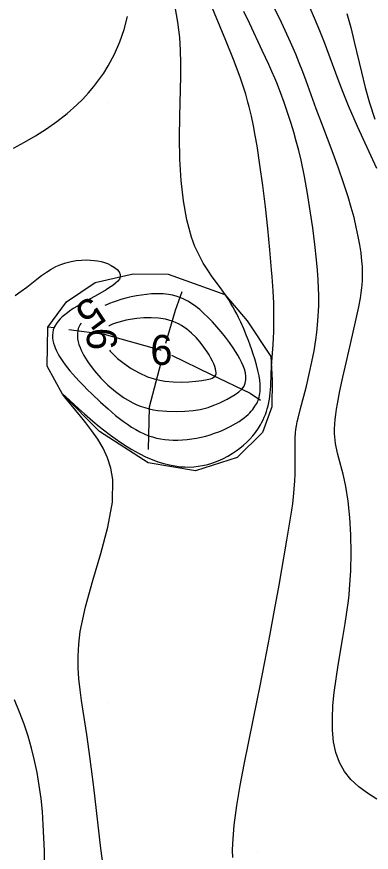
# Model space of a CAD drawing. Extents: x 2602990 to 2605851, y 618069 to 619180.
# Drawn here: x 2603643.9 to 2603667.6, y 618730 to 618785.8 of the extents above; entities that cross this region are included whole.
import ezdxf

# ---------------------------------------------------------------- set-up
doc = ezdxf.new("R2010")
doc.units = 0
for name, color, linetype in [('DTM Contours Minor', 7, 'Continuous'), ('DTM Contours Minor Text', 7, 'Continuous'), ('Exist DTM QL2 LIDAR Elevation Point', 7, 'Continuous'), ('PH Exist DTM Breakline', 7, 'Continuous')]:
    doc.layers.add(name, color=color, linetype=linetype)

msp = doc.modelspace()

# ---------------------------------------------------------------- linework, layer by layer
at = {"layer": 'DTM Contours Minor'}
for points in [[(2603667.985, 618733.538), (2603667.358, 618733.935), (2603666.769, 618734.363), (2603666.244, 618734.839), (2603665.805, 618735.376), (2603665.475, 618735.976), (2603665.241, 618736.641), (2603665.092, 618737.363), (2603665.017, 618738.132), (2603665.007, 618738.94), (2603665.048, 618739.778), (2603665.134, 618740.657), (2603665.254, 618741.554), (2603665.397, 618742.465), (2603665.713, 618744.317), (2603665.866, 618745.25), (2603665.979, 618746.01), (2603666.077, 618746.774), (2603666.119, 618747.16), (2603666.156, 618747.55), (2603666.236, 618748.759), (2603666.265, 618749.978), (2603666.245, 618751.179), (2603666.177, 618752.336), (2603666.064, 618753.421), (2603665.906, 618754.406), (2603665.818, 618754.824), (2603665.724, 618755.218), (2603665.441, 618756.286), (2603665.358, 618756.615), (2603665.307, 618756.837), (2603665.262, 618757.056), (2603665.224, 618757.275), (2603665.193, 618757.494), (2603665.171, 618757.715), (2603665.158, 618757.939), (2603665.155, 618758.239), (2603665.167, 618758.549), (2603665.194, 618758.869), (2603665.233, 618759.203), (2603665.283, 618759.552), (2603665.344, 618759.916), (2603665.509, 618760.781), (2603665.706, 618761.704), (2603665.922, 618762.652), (2603666.359, 618764.508), (2603666.603, 618765.577), (2603666.775, 618766.395), (2603666.878, 618766.963), (2603666.933, 618767.321), (2603666.975, 618767.666), (2603666.995, 618767.879), (2603667.01, 618768.091), (2603667.02, 618768.302), (2603667.024, 618768.514), (2603667.023, 618768.73), (2603667.007, 618769.111), (2603666.981, 618769.446), (2603666.92, 618769.982), (2603666.84, 618770.517), (2603666.735, 618771.091), (2603666.606, 618771.701), (2603666.452, 618772.345), (2603666.271, 618773.02), (2603666.064, 618773.722), (2603665.757, 618774.665), (2603665.415, 618775.639), (2603665.05, 618776.631), (2603664.296, 618778.625), (2603663.93, 618779.603), (2603663.249, 618781.474), (2603663.026, 618782.077), (2603662.798, 618782.67), (2603662.562, 618783.254), (2603662.217, 618784.055), (2603661.856, 618784.839), (2603661.488, 618785.606), (2603660.41, 618787.801)], [(2603649.708, 618729.095), (2603649.556, 618730.231), (2603649.346, 618731.986), (2603649.072, 618734.336), (2603648.926, 618735.533), (2603648.773, 618736.713), (2603648.61, 618737.854), (2603648.258, 618740.116), (2603648.158, 618740.834), (2603648.079, 618741.561), (2603648.03, 618742.305), (2603648.022, 618743.075), (2603648.065, 618743.877), (2603648.17, 618744.721), (2603648.525, 618746.374), (2603649.019, 618748.126), (2603649.549, 618749.915), (2603650.014, 618751.675), (2603650.314, 618753.344), (2603650.347, 618754.859), (2603650.217, 618755.621), (2603649.991, 618756.321), (2603649.691, 618756.965), (2603649.337, 618757.562), (2603648.949, 618758.117), (2603648.548, 618758.639), (2603648.191, 618759.085), (2603647.553, 618759.858), (2603647.113, 618760.388), (2603646.988, 618760.554), (2603646.982, 618760.571), (2603646.985, 618760.571), (2603647.014, 618760.553), (2603647.176, 618760.41), (2603648.052, 618759.599), (2603648.448, 618759.241), (2603649.012, 618758.75), (2603649.431, 618758.403), (2603649.716, 618758.175), (2603650.183, 618757.819), (2603650.658, 618757.479), (2603651.137, 618757.16), (2603651.617, 618756.866), (2603652.096, 618756.6), (2603652.571, 618756.366), (2603652.969, 618756.195), (2603653.362, 618756.05), (2603653.748, 618755.93), (2603654.126, 618755.836), (2603654.496, 618755.766), (2603654.857, 618755.72), (2603655.161, 618755.7), (2603655.46, 618755.697), (2603655.753, 618755.711), (2603656.049, 618755.744), (2603656.341, 618755.793), (2603656.69, 618755.875), (2603657.034, 618755.98), (2603657.371, 618756.106), (2603657.7, 618756.251), (2603658.018, 618756.415), (2603658.323, 618756.595), (2603658.584, 618756.77), (2603658.833, 618756.955), (2603659.065, 618757.148), (2603659.285, 618757.351), (2603659.491, 618757.561), (2603659.684, 618757.779), (2603659.862, 618758.002), (2603660.071, 618758.3), (2603660.201, 618758.511), (2603660.281, 618758.653), (2603660.375, 618758.837), (2603660.459, 618759.023), (2603660.535, 618759.211), (2603660.603, 618759.401), (2603660.662, 618759.592), (2603660.712, 618759.784), (2603660.76, 618760), (2603660.798, 618760.216), (2603660.829, 618760.434), (2603660.853, 618760.652), (2603660.886, 618761.09), (2603660.916, 618761.885), (2603660.938, 618762.414), (2603661.001, 618763.292), (2603661.043, 618763.876), (2603661.068, 618764.293), (2603661.088, 618764.736), (2603661.102, 618765.205), (2603661.107, 618765.701), (2603661.102, 618766.225), (2603661.09, 618766.623), (2603661.048, 618767.466), (2603660.985, 618768.38), (2603660.947, 618768.866), (2603660.83, 618770.195), (2603660.691, 618771.608), (2603660.533, 618773.058), (2603660.359, 618774.496), (2603660.173, 618775.874), (2603659.978, 618777.143), (2603659.859, 618777.832), (2603659.737, 618778.476), (2603659.601, 618779.12), (2603659.451, 618779.747), (2603659.368, 618780.059), (2603659.217, 618780.59), (2603659.007, 618781.252), (2603658.848, 618781.716), (2603658.411, 618782.891), (2603657.902, 618784.167), (2603656.765, 618786.922)], [(2603643.83, 618767.143), (2603644.223, 618767.428), (2603644.593, 618767.706), (2603645.272, 618768.23), (2603645.593, 618768.472), (2603645.909, 618768.696), (2603646.224, 618768.896), (2603646.545, 618769.07), (2603646.876, 618769.215), (2603647.215, 618769.33), (2603647.56, 618769.416), (2603647.908, 618769.475), (2603648.258, 618769.508), (2603648.606, 618769.515), (2603648.852, 618769.506), (2603649.094, 618769.485), (2603649.331, 618769.451), (2603649.561, 618769.404), (2603649.78, 618769.344), (2603649.988, 618769.271), (2603650.237, 618769.157), (2603650.455, 618769.024), (2603650.632, 618768.877), (2603650.761, 618768.719), (2603650.833, 618768.556), (2603650.84, 618768.39), (2603650.786, 618768.245), (2603650.681, 618768.101), (2603650.532, 618767.958), (2603650.347, 618767.814), (2603650.131, 618767.67), (2603649.893, 618767.524), (2603649.327, 618767.2), (2603648.428, 618766.7), (2603647.989, 618766.443), (2603647.706, 618766.267), (2603647.442, 618766.089), (2603647.317, 618765.999), (2603647.137, 618765.861), (2603646.973, 618765.72), (2603646.823, 618765.578), (2603646.691, 618765.432), (2603646.577, 618765.283), (2603646.471, 618765.107), (2603646.416, 618764.988), (2603646.407, 618764.965), (2603646.369, 618764.849), (2603646.333, 618764.68), (2603646.319, 618764.506), (2603646.324, 618764.329), (2603646.348, 618764.149), (2603646.389, 618763.966), (2603646.446, 618763.781), (2603646.497, 618763.642), (2603646.557, 618763.503), (2603646.623, 618763.363), (2603646.698, 618763.222), (2603646.779, 618763.081), (2603646.867, 618762.938), (2603647.004, 618762.734), (2603647.153, 618762.527), (2603647.314, 618762.32), (2603647.486, 618762.111), (2603647.667, 618761.901), (2603647.857, 618761.689), (2603648.113, 618761.413), (2603648.381, 618761.135), (2603648.658, 618760.857), (2603648.942, 618760.58), (2603649.525, 618760.031), (2603650.026, 618759.58), (2603650.279, 618759.361), (2603650.534, 618759.147), (2603650.791, 618758.941), (2603651.05, 618758.743), (2603651.321, 618758.548), (2603651.594, 618758.365), (2603651.872, 618758.196), (2603652.153, 618758.042), (2603652.438, 618757.906), (2603652.729, 618757.789), (2603652.994, 618757.703), (2603653.262, 618757.633), (2603653.534, 618757.578), (2603653.809, 618757.538), (2603654.086, 618757.511), (2603654.366, 618757.497), (2603654.68, 618757.496), (2603654.995, 618757.508), (2603655.311, 618757.535), (2603655.625, 618757.574), (2603655.938, 618757.627), (2603656.247, 618757.691), (2603656.55, 618757.766), (2603656.848, 618757.851), (2603657.139, 618757.946), (2603657.423, 618758.05), (2603657.697, 618758.163), (2603657.962, 618758.283), (2603658.18, 618758.391), (2603658.389, 618758.504), (2603658.589, 618758.621), (2603658.779, 618758.742), (2603658.959, 618758.867), (2603659.128, 618758.996), (2603659.255, 618759.101), (2603659.374, 618759.208), (2603659.485, 618759.317), (2603659.589, 618759.429), (2603659.685, 618759.542), (2603659.772, 618759.657), (2603659.838, 618759.752), (2603659.897, 618759.849), (2603659.952, 618759.947), (2603660, 618760.047), (2603660.043, 618760.148), (2603660.08, 618760.251), (2603660.114, 618760.367), (2603660.141, 618760.485), (2603660.162, 618760.605), (2603660.177, 618760.727), (2603660.186, 618760.852), (2603660.189, 618760.979), (2603660.18, 618761.236), (2603660.153, 618761.504), (2603660.108, 618761.781), (2603660.031, 618762.146), (2603659.933, 618762.526), (2603659.818, 618762.921), (2603659.724, 618763.221), (2603659.622, 618763.526), (2603659.514, 618763.835), (2603659.4, 618764.145), (2603659.281, 618764.455), (2603659.091, 618764.916), (2603658.887, 618765.372), (2603658.745, 618765.671), (2603658.624, 618765.913), (2603658.499, 618766.152), (2603658.369, 618766.389), (2603658.234, 618766.622), (2603658.093, 618766.852), (2603657.946, 618767.077), (2603657.853, 618767.214), (2603657.533, 618767.656), (2603656.983, 618768.4), (2603656.686, 618768.831), (2603656.389, 618769.305), (2603656.101, 618769.829), (2603655.832, 618770.408), (2603655.592, 618771.049), (2603655.286, 618772.191), (2603655.063, 618773.463), (2603654.915, 618774.828), (2603654.83, 618776.248), (2603654.798, 618777.685), (2603654.81, 618779.101), (2603654.888, 618781.792), (2603654.894, 618782.658), (2603654.873, 618783.516), (2603654.815, 618784.369), (2603654.686, 618785.389), (2603654.499, 618786.414)], [(2603658.349, 618729.634), (2603658.348, 618730.1), (2603658.361, 618730.577), (2603658.453, 618731.804), (2603658.618, 618733.098), (2603658.84, 618734.448), (2603659.106, 618735.844), (2603659.398, 618737.276), (2603660.012, 618740.225), (2603660.165, 618740.986), (2603660.501, 618742.694), (2603660.829, 618744.427), (2603661.146, 618746.145), (2603661.445, 618747.811), (2603661.971, 618750.823), (2603662.148, 618751.873), (2603662.296, 618752.824), (2603662.357, 618753.268), (2603662.408, 618753.691), (2603662.461, 618754.24), (2603662.497, 618754.757), (2603662.519, 618755.244), (2603662.529, 618755.701), (2603662.53, 618756.13), (2603662.515, 618757.216), (2603662.523, 618757.65), (2603662.548, 618757.98), (2603662.574, 618758.202), (2603662.614, 618758.451), (2603662.664, 618758.706), (2603662.722, 618758.967), (2603662.858, 618759.51), (2603663.27, 618761.104), (2603663.488, 618762.01), (2603663.64, 618762.709), (2603663.781, 618763.445), (2603663.899, 618764.177), (2603663.967, 618764.678), (2603664.022, 618765.184), (2603664.067, 618765.773), (2603664.084, 618766.113), (2603664.094, 618766.464), (2603664.098, 618766.826), (2603664.094, 618767.203), (2603664.082, 618767.596), (2603664.05, 618768.196), (2603664.002, 618768.838), (2603663.939, 618769.528), (2603663.829, 618770.559), (2603663.694, 618771.659), (2603663.534, 618772.801), (2603663.35, 618773.954), (2603663.144, 618775.088), (2603662.915, 618776.176), (2603662.76, 618776.827), (2603662.598, 618777.448), (2603662.43, 618778.044), (2603662.257, 618778.614), (2603662.081, 618779.162), (2603661.785, 618780.027), (2603661.544, 618780.686), (2603661.292, 618781.331), (2603661.16, 618781.652), (2603660.966, 618782.1), (2603660.763, 618782.554), (2603660.329, 618783.487), (2603659.488, 618785.27), (2603659.104, 618786.103)], [(2603667.97, 618775.612), (2603667.326, 618777.029), (2603666.681, 618778.43), (2603666.078, 618779.8), (2603665.718, 618780.687), (2603665.387, 618781.553), (2603664.479, 618784.026), (2603664.176, 618784.807), (2603663.822, 618785.651), (2603663.457, 618786.468)], [(2603665.966, 618785.962), (2603666.228, 618785.033), (2603666.471, 618784.066), (2603666.944, 618782.056), (2603667.201, 618781.03), (2603667.489, 618780.004), (2603667.838, 618778.921)], [(2603643.709, 618776.984), (2603644.45, 618777.375), (2603645.185, 618777.802), (2603645.908, 618778.264), (2603646.611, 618778.762), (2603647.288, 618779.295), (2603647.933, 618779.864), (2603648.333, 618780.255), (2603648.715, 618780.663), (2603649.079, 618781.087), (2603649.422, 618781.53), (2603649.744, 618781.993), (2603650.044, 618782.476), (2603650.457, 618783.253), (2603650.811, 618784.068), (2603651.101, 618784.908), (2603651.323, 618785.76)], [(2603657.494, 618759.989), (2603657.978, 618760.229), (2603658.253, 618760.372), (2603658.523, 618760.531), (2603658.769, 618760.706), (2603658.971, 618760.897), (2603659.108, 618761.091), (2603659.193, 618761.298), (2603659.232, 618761.516), (2603659.231, 618761.745), (2603659.195, 618761.982), (2603659.129, 618762.226), (2603659.046, 618762.456), (2603658.944, 618762.689), (2603658.826, 618762.926), (2603658.693, 618763.165), (2603658.547, 618763.405), (2603658.391, 618763.645), (2603658.136, 618764.01), (2603657.867, 618764.37), (2603657.585, 618764.72), (2603657.296, 618765.059), (2603657.004, 618765.38), (2603656.711, 618765.682), (2603656.427, 618765.955), (2603656.147, 618766.204), (2603656.007, 618766.318), (2603655.867, 618766.426), (2603655.696, 618766.55), (2603655.524, 618766.664), (2603655.352, 618766.767), (2603655.179, 618766.86), (2603655.005, 618766.943), (2603654.829, 618767.016), (2603654.578, 618767.102), (2603654.322, 618767.169), (2603654.059, 618767.218), (2603653.881, 618767.241), (2603653.698, 618767.256), (2603653.512, 618767.265), (2603653.321, 618767.267), (2603653.127, 618767.262), (2603652.928, 618767.251), (2603652.598, 618767.222), (2603652.26, 618767.177), (2603651.917, 618767.119), (2603651.571, 618767.048), (2603651.225, 618766.965), (2603650.883, 618766.869), (2603650.625, 618766.789), (2603650.372, 618766.702), (2603650.125, 618766.609), (2603649.885, 618766.51), (2603649.81, 618766.476)], [(2603656.975, 618761.635), (2603657.096, 618761.698), (2603657.158, 618761.747), (2603657.182, 618761.775), (2603657.217, 618761.84), (2603657.236, 618761.917), (2603657.241, 618762.002), (2603657.234, 618762.092), (2603657.204, 618762.244), (2603657.153, 618762.406), (2603657.083, 618762.581), (2603656.995, 618762.77), (2603656.89, 618762.968), (2603656.77, 618763.175), (2603656.636, 618763.388), (2603656.418, 618763.705), (2603656.173, 618764.023), (2603655.903, 618764.334), (2603655.607, 618764.629), (2603655.286, 618764.9), (2603654.941, 618765.139), (2603654.742, 618765.253), (2603654.534, 618765.354), (2603654.319, 618765.44), (2603653.87, 618765.566), (2603653.397, 618765.638), (2603652.911, 618765.665), (2603652.425, 618765.653), (2603651.948, 618765.609), (2603651.493, 618765.541), (2603651.23, 618765.491), (2603650.981, 618765.435), (2603650.748, 618765.373), (2603650.531, 618765.306), (2603650.334, 618765.234), (2603650.095, 618765.127), (2603650.078, 618765.118)], [(2603648.222, 618765.301), (2603648.169, 618765.219), (2603648.097, 618765.078), (2603648.04, 618764.932), (2603648.001, 618764.78), (2603647.979, 618764.61), (2603647.978, 618764.434), (2603647.996, 618764.252), (2603648.032, 618764.063), (2603648.087, 618763.869), (2603648.159, 618763.67), (2603648.233, 618763.497), (2603648.318, 618763.321), (2603648.415, 618763.141), (2603648.522, 618762.959), (2603648.639, 618762.774), (2603648.767, 618762.586), (2603649.128, 618762.108), (2603649.544, 618761.63), (2603650.009, 618761.165), (2603650.518, 618760.73), (2603651.065, 618760.337), (2603651.644, 618760.002), (2603651.91, 618759.875), (2603652.182, 618759.763), (2603652.473, 618759.664), (2603652.774, 618759.581), (2603653.053, 618759.523), (2603653.342, 618759.477), (2603653.955, 618759.42), (2603654.57, 618759.406), (2603655.161, 618759.428), (2603655.703, 618759.477), (2603656.172, 618759.544), (2603656.54, 618759.622), (2603656.721, 618759.673), (2603656.878, 618759.727), (2603657.166, 618759.846), (2603657.494, 618759.989)], [(2603650.122, 618763.493), (2603650.176, 618763.431), (2603650.305, 618763.294), (2603650.669, 618762.949), (2603651.093, 618762.604), (2603651.572, 618762.274), (2603652.098, 618761.976), (2603652.663, 618761.724), (2603653.262, 618761.535), (2603653.815, 618761.429), (2603654.37, 618761.374), (2603654.912, 618761.361), (2603655.422, 618761.38), (2603655.884, 618761.421), (2603656.279, 618761.473), (2603656.643, 618761.538), (2603656.858, 618761.589), (2603656.975, 618761.635)], [(2603653.502, 618763.514), (2603653.513, 618763.519), (2603653.541, 618763.51), (2603653.547, 618763.499), (2603653.537, 618763.494), (2603653.51, 618763.504), (2603653.502, 618763.514)], [(2603645.79, 618729.311), (2603645.774, 618730.084), (2603645.746, 618730.954), (2603645.702, 618731.826), (2603645.639, 618732.698), (2603645.553, 618733.57), (2603645.438, 618734.44), (2603645.292, 618735.307), (2603645.123, 618736.117), (2603644.921, 618736.924), (2603644.686, 618737.73), (2603644.416, 618738.535), (2603644.111, 618739.342), (2603643.769, 618740.15)]]:
    msp.add_lwpolyline(points, dxfattribs=at)
at = {"layer": 'Exist DTM QL2 LIDAR Elevation Point'}
for p, q in [((2603650, 618780), (2603650, 618780)), ((2603660, 618780), (2603660, 618780)), ((2603650, 618740), (2603650, 618740)), ((2603660, 618740), (2603660, 618740)), ((2603650, 618730), (2603650, 618730)), ((2603660, 618730), (2603660, 618730))]:
    msp.add_line(p, q, dxfattribs=at)
at = {"layer": 'PH Exist DTM Breakline'}
for points in [[(2603646.425, 618764.986), (2603646.014, 618765.04), (2603647.254, 618766.733), (2603649.158, 618768.014), (2603651.7, 618768.583), (2603654.038, 618768.579), (2603657.831, 618767.213), (2603659.32, 618765.462), (2603660.906, 618763.081), (2603660.984, 618761.493), (2603660.974, 618759.725), (2603660.334, 618758.008), (2603658.644, 618756.34), (2603655.866, 618755.439), (2603652.712, 618755.973), (2603649.451, 618758.064), (2603646.994, 618760.555), (2603645.954, 618762.432), (2603646.014, 618765.04)], [(2603653.89, 618763.972), (2603654.534, 618766.177), (2603654.967, 618767.408)], [(2603653.526, 618763.507), (2603649.797, 618764.544), (2603647.4, 618764.858)], [(2603654.254, 618763.153), (2603656.902, 618761.867), (2603659.524, 618760.637), (2603660.202, 618760.165)], [(2603653.558, 618762.654), (2603652.777, 618759.698), (2603652.706, 618756.874)]]:
    msp.add_lwpolyline(points, dxfattribs=at)

# ---------------------------------------------------------------- texts
at = {"layer": 'DTM Contours Minor Text'}
for s, rotation, p in [('5', 216.493, (2603648.866, 618767.186)), ('6', 271.5388, (2603648.589, 618764.966))]:
    msp.add_text(s, height=2, rotation=rotation, dxfattribs=at).set_placement(p)
msp.add_text('6', height=2, dxfattribs=at).set_placement((2603652.849, 618762.514))

doc.saveas('drawing.dxf')
